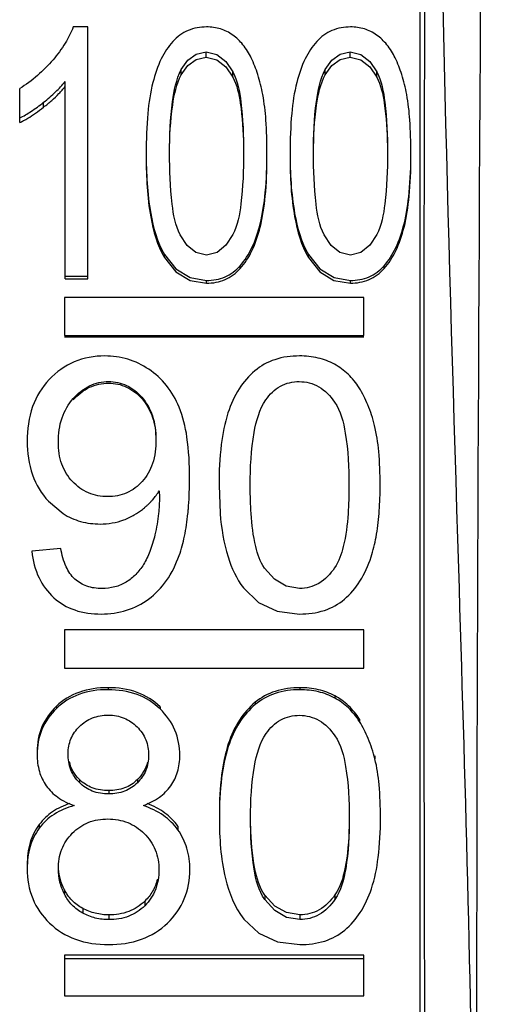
# Paper-space layout 'Sheet' of a CAD drawing. Header units: inches. Extents: x 0.2 to 10.8, y 0.2 to 8.3.
# Tile 346 of 545: x 7.3378 to 7.3629, y 2.0496 to 2.1023. Entities that reach past the tile are written whole.
import ezdxf

# ---------------------------------------------------------------- set-up
doc = ezdxf.new("R2010")
doc.units = ezdxf.units.IN
doc.header["$MEASUREMENT"] = 0
doc.layers.get('0').update_dxf_attribs({"lineweight": 5})

psp = doc.layouts.new('Sheet')

# ---------------------------------------------------------------- linework, layer by layer
at = {"color": 0, "linetype": 'ByBlock', "lineweight": -3}
for p, q in [((7.359229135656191, 1.974721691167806), (7.359229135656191, 2.177007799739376)), ((7.341475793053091, 2.101872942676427), (7.340692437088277, 2.101872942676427)), ((7.341475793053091, 2.088407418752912), (7.341475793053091, 2.101872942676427)), ((7.347803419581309, 2.100252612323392), (7.347803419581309, 2.100541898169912)), ((7.355495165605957, 2.100252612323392), (7.355495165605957, 2.100541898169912)), ((7.346468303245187, 2.099321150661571), (7.346468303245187, 2.099599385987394)), ((7.349219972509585, 2.09919739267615), (7.349219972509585, 2.099474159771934)), ((7.354160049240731, 2.099321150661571), (7.354160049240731, 2.099599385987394)), ((7.356911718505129, 2.09919739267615), (7.356911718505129, 2.099474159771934)), ((7.340260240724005, 2.088407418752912), (7.340260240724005, 2.098963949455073)), ((7.337829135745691, 2.096762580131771), (7.337829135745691, 2.098577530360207)), ((7.339106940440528, 2.097587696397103), (7.339106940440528, 2.097845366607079)), ((7.345565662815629, 2.089552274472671), (7.345565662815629, 2.089714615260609)), ((7.353257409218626, 2.089552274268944), (7.353257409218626, 2.089714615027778)), ((7.349613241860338, 2.088958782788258), (7.349613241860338, 2.089114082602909)), ((7.357304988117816, 2.088958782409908), (7.357304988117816, 2.089114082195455)), ((7.340260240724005, 2.088556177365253), (7.341475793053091, 2.088556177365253)), ((7.340260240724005, 2.088407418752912), (7.341475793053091, 2.088407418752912)), ((7.347816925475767, 2.088181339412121), (7.347816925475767, 2.088327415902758)), ((7.355508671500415, 2.088181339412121), (7.355508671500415, 2.088327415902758)), ((7.340229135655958, 2.087412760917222), (7.340229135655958, 2.085383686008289)), ((7.356229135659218, 2.087412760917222), (7.340229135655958, 2.087412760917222)), ((7.356229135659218, 2.085383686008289), (7.356229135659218, 2.087412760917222)), ((7.340229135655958, 2.085383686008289), (7.356229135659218, 2.085383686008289)), ((7.340229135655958, 2.085309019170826), (7.356229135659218, 2.085309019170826)), ((7.348484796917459, 2.077396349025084), (7.348543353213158, 2.075868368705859)), ((7.339363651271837, 2.076529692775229), (7.34015112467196, 2.075868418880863)), ((7.343955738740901, 2.075801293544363), (7.344065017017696, 2.075868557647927)), ((7.340029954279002, 2.07400343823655), (7.338472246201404, 2.073855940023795)), ((7.340229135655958, 2.069652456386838), (7.340229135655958, 2.067617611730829)), ((7.356229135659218, 2.069652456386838), (7.340229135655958, 2.069652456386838)), ((7.356229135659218, 2.067617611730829), (7.356229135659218, 2.069652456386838)), ((7.340229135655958, 2.067617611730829), (7.356229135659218, 2.067617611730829)), ((7.342551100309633, 2.066567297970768), (7.342551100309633, 2.066456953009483)), ((7.352806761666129, 2.066567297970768), (7.352806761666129, 2.066456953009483)), ((7.354669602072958, 2.066129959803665), (7.354669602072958, 2.066014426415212)), ((7.350413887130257, 2.065784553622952), (7.350413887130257, 2.065664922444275)), ((7.339795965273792, 2.06557861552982), (7.339795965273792, 2.065456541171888)), ((7.345333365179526, 2.065551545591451), (7.345333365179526, 2.065429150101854)), ((7.355991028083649, 2.064887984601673), (7.355991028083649, 2.064757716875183)), ((7.348980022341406, 2.06356851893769), (7.348980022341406, 2.063422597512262)), ((7.356813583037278, 2.062917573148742), (7.356813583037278, 2.062763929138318)), ((7.341018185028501, 2.061660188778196), (7.341018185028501, 2.061491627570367)), ((7.344117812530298, 2.061653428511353), (7.344117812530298, 2.061484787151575)), ((7.342587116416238, 2.061067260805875), (7.342587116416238, 2.06089166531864)), ((7.338877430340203, 2.059257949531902), (7.338877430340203, 2.059060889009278)), ((7.346285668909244, 2.059166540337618), (7.346285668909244, 2.058968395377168)), ((7.34021904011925, 2.055772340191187), (7.34021904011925, 2.055533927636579)), ((7.344516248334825, 2.055163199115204), (7.344516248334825, 2.05491755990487)), ((7.35092490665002, 2.055486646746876), (7.35092490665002, 2.05524484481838)), ((7.354679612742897, 2.055495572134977), (7.354679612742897, 2.055253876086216)), ((7.341200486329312, 2.054773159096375), (7.341200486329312, 2.054522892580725)), ((7.342596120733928, 2.054425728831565), (7.342596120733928, 2.054171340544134)), ((7.352806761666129, 2.054425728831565), (7.352806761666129, 2.054171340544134)), ((7.340229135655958, 2.052267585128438), (7.340229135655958, 2.050102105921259)), ((7.356229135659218, 2.052267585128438), (7.340229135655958, 2.052267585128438)), ((7.356229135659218, 2.052080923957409), (7.340229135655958, 2.052080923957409)), ((7.356229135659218, 2.050102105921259), (7.356229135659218, 2.052267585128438)), ((7.340229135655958, 2.050102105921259), (7.356229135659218, 2.050102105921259))]:
    psp.add_line(p, q, dxfattribs=at)
for points in [[(7.346468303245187, 2.099599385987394), (7.346813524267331, 2.100099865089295), (7.3472577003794, 2.100426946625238), (7.347803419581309, 2.100541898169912)], [(7.347803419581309, 2.100541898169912), (7.348370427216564, 2.100407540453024), (7.348845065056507, 2.100029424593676), (7.349219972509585, 2.099474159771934)], [(7.354160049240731, 2.099599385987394), (7.354505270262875, 2.100099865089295), (7.354949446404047, 2.100426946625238), (7.355495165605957, 2.100541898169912)], [(7.355495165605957, 2.100541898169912), (7.356062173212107, 2.100407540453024), (7.356536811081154, 2.100029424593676), (7.356911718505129, 2.099474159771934)], [(7.346468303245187, 2.099321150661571), (7.346814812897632, 2.099817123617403), (7.347259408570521, 2.100139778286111), (7.347803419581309, 2.100252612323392)], [(7.347803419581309, 2.100252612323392), (7.348369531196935, 2.100120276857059), (7.348844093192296, 2.099747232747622), (7.349219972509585, 2.09919739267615)], [(7.354160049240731, 2.099321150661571), (7.35450655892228, 2.099817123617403), (7.354951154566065, 2.100139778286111), (7.355495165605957, 2.100252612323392)], [(7.355495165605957, 2.100252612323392), (7.356061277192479, 2.100120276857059), (7.356535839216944, 2.099747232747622), (7.356911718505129, 2.09919739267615)], [(7.347816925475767, 2.089680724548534), (7.347250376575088, 2.089817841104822), (7.346777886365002, 2.090202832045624), (7.346405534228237, 2.090767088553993)], [(7.34922156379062, 2.090776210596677), (7.348848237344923, 2.090208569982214), (7.348375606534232, 2.089818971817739), (7.347816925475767, 2.089680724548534)], [(7.355508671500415, 2.089680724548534), (7.354942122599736, 2.089817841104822), (7.354469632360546, 2.090202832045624), (7.354097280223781, 2.090767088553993)], [(7.356913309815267, 2.090776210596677), (7.356539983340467, 2.090208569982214), (7.356067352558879, 2.089818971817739), (7.355508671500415, 2.089680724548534)], [(7.345565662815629, 2.089714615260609), (7.346178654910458, 2.088940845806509), (7.346936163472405, 2.088477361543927), (7.347816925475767, 2.088327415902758)], [(7.345565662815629, 2.089552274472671), (7.346178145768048, 2.088788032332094), (7.34693553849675, 2.088329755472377), (7.347816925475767, 2.088181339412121)], [(7.353257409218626, 2.089714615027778), (7.353870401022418, 2.088940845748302), (7.354627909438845, 2.088477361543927), (7.355508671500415, 2.088327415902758)], [(7.353257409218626, 2.089552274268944), (7.353869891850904, 2.088788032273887), (7.354627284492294, 2.088329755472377), (7.355508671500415, 2.088181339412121)], [(7.35278875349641, 2.071865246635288), (7.35207115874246, 2.071989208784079), (7.351443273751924, 2.072357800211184), (7.350906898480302, 2.072961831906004)], [(7.349787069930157, 2.071899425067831), (7.350596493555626, 2.071124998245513), (7.351593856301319, 2.07065876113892), (7.35278875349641, 2.070502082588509)], [(7.352806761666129, 2.054425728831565), (7.352090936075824, 2.054544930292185), (7.351462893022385, 2.054900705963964), (7.35092490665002, 2.055486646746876)], [(7.352806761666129, 2.054171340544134), (7.352089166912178, 2.054292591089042), (7.351461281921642, 2.054653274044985), (7.35092490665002, 2.05524484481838)], [(7.349805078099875, 2.054204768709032), (7.350614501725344, 2.053447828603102), (7.351611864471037, 2.052992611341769), (7.352806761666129, 2.052839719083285)]]:
    psp.add_lwpolyline(points, dxfattribs=at)
psp.add_arc((7.341215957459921, 2.077142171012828), 0.01587065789, 355.3964970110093, 355.9443446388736, dxfattribs=at)
psp.add_ellipse((7.360050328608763, 2.075868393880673), major_axis=(0, 0.07199999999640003), ratio=0.0087268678, start_param=0.03182351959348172, end_param=3.118973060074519, dxfattribs=at)
for points, knots in [([(7.361739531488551, 2.174324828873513), (7.359197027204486, 2.140622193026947), (7.360937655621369, 2.084277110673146), (7.362925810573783, 2.018776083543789), (7.360027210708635, 1.986420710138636), (7.36180035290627, 1.97688896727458)], [0, 0, 0, 0, 0.5135508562, 0.852685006, 1, 1, 1, 1]), ([(7.362874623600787, 2.173147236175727), (7.362620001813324, 2.161424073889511), (7.362612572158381, 2.096596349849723), (7.361744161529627, 2.031763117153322), (7.362874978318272, 1.978677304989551)], [0, 0, 0, 0, 0.1808892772, 1, 1, 1, 1]), ([(7.340692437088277, 2.101872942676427), (7.340578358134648, 2.10157164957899), (7.340262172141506, 2.100954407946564), (7.339848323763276, 2.100400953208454), (7.339612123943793, 2.100120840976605)], [0, 0, 0, 0, 0.4678763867, 1, 1, 1, 1]), ([(7.347816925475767, 2.101872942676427), (7.347480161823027, 2.101872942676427), (7.346800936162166, 2.10175612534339), (7.346245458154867, 2.101345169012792), (7.346022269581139, 2.101102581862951)], [0, 0, 0, 0, 0.5053458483, 1, 1, 1, 1]), ([(7.349214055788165, 2.101442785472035), (7.349016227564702, 2.101583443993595), (7.348565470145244, 2.101807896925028), (7.348067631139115, 2.101872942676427), (7.347816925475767, 2.101872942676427)], [0, 0, 0, 0, 0.4919245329, 1, 1, 1, 1]), ([(7.350205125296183, 2.100217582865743), (7.350083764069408, 2.100468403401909), (7.349806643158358, 2.100925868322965), (7.349418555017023, 2.101297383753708), (7.349214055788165, 2.101442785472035)], [0, 0, 0, 0, 0.5261699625, 1, 1, 1, 1]), ([(7.355508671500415, 2.101872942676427), (7.355171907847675, 2.101872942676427), (7.35449268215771, 2.10175612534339), (7.353937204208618, 2.101345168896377), (7.353714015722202, 2.101102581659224)], [0, 0, 0, 0, 0.5053458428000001, 1, 1, 1, 1]), ([(7.356905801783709, 2.101442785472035), (7.356707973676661, 2.101583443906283), (7.356257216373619, 2.101807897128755), (7.355759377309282, 2.101872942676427), (7.355508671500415, 2.101872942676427)], [0, 0, 0, 0, 0.4919242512, 1, 1, 1, 1]), ([(7.357896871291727, 2.100217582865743), (7.357775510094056, 2.100468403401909), (7.357498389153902, 2.100925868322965), (7.35711030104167, 2.101297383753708), (7.356905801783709, 2.101442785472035)], [0, 0, 0, 0, 0.5261699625, 1, 1, 1, 1]), ([(7.346022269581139, 2.101102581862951), (7.345768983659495, 2.100827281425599), (7.345319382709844, 2.100125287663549), (7.345057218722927, 2.099342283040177), (7.344946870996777, 2.09891005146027)], [0, 0, 0, 0, 0.4561050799, 1, 1, 1, 1]), ([(7.353714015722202, 2.101102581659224), (7.353460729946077, 2.100827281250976), (7.353011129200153, 2.100125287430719), (7.352748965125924, 2.099342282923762), (7.352638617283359, 2.098910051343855)], [0, 0, 0, 0, 0.4561049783, 1, 1, 1, 1]), ([(7.339612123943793, 2.100120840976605), (7.339358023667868, 2.099819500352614), (7.338801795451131, 2.09925539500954), (7.338163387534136, 2.098786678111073), (7.337829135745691, 2.098577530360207)], [0, 0, 0, 0, 0.4999244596, 1, 1, 1, 1]), ([(7.350822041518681, 2.098262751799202), (7.350752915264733, 2.098622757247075), (7.350590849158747, 2.099289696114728), (7.350343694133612, 2.099931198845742), (7.350205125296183, 2.100217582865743)], [0, 0, 0, 0, 0.5353684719, 1, 1, 1, 1]), ([(7.358513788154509, 2.098262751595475), (7.358444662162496, 2.098622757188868), (7.358282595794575, 2.099289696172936), (7.358035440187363, 2.099931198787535), (7.357896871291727, 2.100217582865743)], [0, 0, 0, 0, 0.5353684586, 1, 1, 1, 1]), ([(7.345838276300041, 2.095139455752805), (7.345838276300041, 2.096055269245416), (7.345893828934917, 2.097556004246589), (7.34619345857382, 2.099073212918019), (7.346468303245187, 2.099599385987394)], [0, 0, 0, 0, 0.6067222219, 1, 1, 1, 1]), ([(7.345839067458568, 2.095139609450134), (7.345845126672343, 2.095995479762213), (7.345908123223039, 2.097404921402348), (7.346206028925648, 2.098824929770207), (7.346468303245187, 2.099321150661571)], [0, 0, 0, 0, 0.6039482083, 1, 1, 1, 1]), ([(7.349219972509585, 2.099474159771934), (7.349481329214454, 2.098981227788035), (7.349742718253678, 2.097499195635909), (7.349795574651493, 2.096046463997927), (7.349795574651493, 2.095139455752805)], [0, 0, 0, 0, 0.3808569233, 1, 1, 1, 1]), ([(7.353530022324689, 2.095139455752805), (7.353530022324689, 2.096055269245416), (7.353585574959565, 2.097556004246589), (7.353885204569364, 2.099073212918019), (7.354160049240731, 2.099599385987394)], [0, 0, 0, 0, 0.6067222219, 1, 1, 1, 1]), ([(7.353530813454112, 2.095139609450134), (7.353536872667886, 2.095995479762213), (7.353599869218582, 2.097404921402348), (7.353897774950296, 2.098824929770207), (7.354160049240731, 2.099321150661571)], [0, 0, 0, 0, 0.6039482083, 1, 1, 1, 1]), ([(7.356911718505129, 2.099474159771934), (7.357173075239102, 2.098981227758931), (7.357434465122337, 2.097499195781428), (7.357487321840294, 2.09604646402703), (7.357487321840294, 2.095139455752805)], [0, 0, 0, 0, 0.3808569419, 1, 1, 1, 1]), ([(7.339106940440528, 2.097845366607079), (7.339329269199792, 2.098021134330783), (7.339737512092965, 2.098370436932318), (7.340103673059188, 2.098765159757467), (7.340260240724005, 2.098963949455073)], [0, 0, 0, 0, 0.5283083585, 1, 1, 1, 1]), ([(7.344946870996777, 2.09891005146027), (7.34480860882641, 2.098368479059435), (7.344628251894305, 2.097110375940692), (7.344588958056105, 2.095845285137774), (7.344588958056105, 2.095139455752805)], [0, 0, 0, 0, 0.4419316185, 1, 1, 1, 1]), ([(7.349219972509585, 2.09919739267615), (7.349448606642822, 2.098771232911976), (7.349706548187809, 2.097522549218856), (7.349775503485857, 2.096286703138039), (7.34978995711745, 2.095525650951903)], [0, 0, 0, 0, 0.3885079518, 1, 1, 1, 1]), ([(7.352638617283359, 2.098910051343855), (7.352500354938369, 2.098368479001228), (7.352319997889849, 2.097110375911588), (7.352280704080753, 2.095845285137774), (7.352280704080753, 2.095139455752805)], [0, 0, 0, 0, 0.4419316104, 1, 1, 1, 1]), ([(7.356911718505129, 2.09919739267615), (7.35714035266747, 2.098771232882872), (7.357398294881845, 2.097522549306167), (7.357467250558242, 2.096286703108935), (7.357481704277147, 2.095525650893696)], [0, 0, 0, 0, 0.388507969, 1, 1, 1, 1]), ([(7.339106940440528, 2.097587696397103), (7.339255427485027, 2.097703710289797), (7.339535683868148, 2.097934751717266), (7.339799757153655, 2.098184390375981), (7.339921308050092, 2.098309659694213)], [0, 0, 0, 0, 0.5191284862, 1, 1, 1, 1]), ([(7.339921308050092, 2.098309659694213), (7.339981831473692, 2.098372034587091), (7.340098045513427, 2.098497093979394), (7.340208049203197, 2.098627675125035), (7.340260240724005, 2.098693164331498)], [0, 0, 0, 0, 0.5092868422, 1, 1, 1, 1]), ([(7.351044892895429, 2.095139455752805), (7.351044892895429, 2.09572771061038), (7.351019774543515, 2.096772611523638), (7.350908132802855, 2.097814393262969), (7.350822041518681, 2.098262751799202)], [0, 0, 0, 0, 0.5630289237, 1, 1, 1, 1]), ([(7.35873664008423, 2.095139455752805), (7.35873664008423, 2.09572771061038), (7.358711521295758, 2.096772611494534), (7.358599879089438, 2.097814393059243), (7.358513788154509, 2.098262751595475)], [0, 0, 0, 0, 0.5630289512, 1, 1, 1, 1]), ([(7.337829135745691, 2.0970104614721), (7.338038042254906, 2.097110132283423), (7.338478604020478, 2.097369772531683), (7.338888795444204, 2.097672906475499), (7.339106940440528, 2.097845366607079)], [0, 0, 0, 0, 0.4542565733, 1, 1, 1, 1]), ([(7.338259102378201, 2.096994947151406), (7.338398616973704, 2.097079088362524), (7.338686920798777, 2.097269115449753), (7.338963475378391, 2.097475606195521), (7.339106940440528, 2.097587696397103)], [0, 0, 0, 0, 0.4722623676, 1, 1, 1, 1]), ([(7.337829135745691, 2.096762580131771), (7.337900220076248, 2.09679609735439), (7.338045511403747, 2.096870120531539), (7.338186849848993, 2.096951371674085), (7.338259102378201, 2.096994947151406)], [0, 0, 0, 0, 0.4822488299, 1, 1, 1, 1]), ([(7.344588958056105, 2.095139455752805), (7.344588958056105, 2.09405949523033), (7.344678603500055, 2.092211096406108), (7.34517673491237, 2.090380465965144), (7.345565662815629, 2.089714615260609)], [0, 0, 0, 0, 0.5834224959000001, 1, 1, 1, 1]), ([(7.346405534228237, 2.090767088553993), (7.346145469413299, 2.091268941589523), (7.345890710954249, 2.09276336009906), (7.345838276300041, 2.094227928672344), (7.345838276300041, 2.095139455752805)], [0, 0, 0, 0, 0.3827527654, 1, 1, 1, 1]), ([(7.349795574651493, 2.095139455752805), (7.349795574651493, 2.094230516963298), (7.349740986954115, 2.092768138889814), (7.349481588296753, 2.091277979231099), (7.34922156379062, 2.090776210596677)], [0, 0, 0, 0, 0.6166143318, 1, 1, 1, 1]), ([(7.350683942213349, 2.091352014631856), (7.350819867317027, 2.091899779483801), (7.351001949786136, 2.093162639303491), (7.351044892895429, 2.094433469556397), (7.351044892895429, 2.095139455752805)], [0, 0, 0, 0, 0.4442645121, 1, 1, 1, 1]), ([(7.352280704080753, 2.095139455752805), (7.352280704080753, 2.09405949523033), (7.35237034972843, 2.092211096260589), (7.352868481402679, 2.090380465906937), (7.353257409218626, 2.089714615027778)], [0, 0, 0, 0, 0.583422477, 1, 1, 1, 1]), ([(7.354097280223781, 2.090767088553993), (7.353837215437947, 2.091268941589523), (7.353582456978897, 2.09276336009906), (7.353530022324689, 2.094227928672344), (7.353530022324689, 2.095139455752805)], [0, 0, 0, 0, 0.3827527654, 1, 1, 1, 1]), ([(7.357487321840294, 2.095139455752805), (7.357487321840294, 2.094230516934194), (7.357432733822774, 2.092768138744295), (7.3571733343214, 2.091277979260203), (7.356913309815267, 2.090776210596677)], [0, 0, 0, 0, 0.6166143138, 1, 1, 1, 1]), ([(7.358375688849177, 2.091352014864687), (7.358511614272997, 2.091899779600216), (7.358693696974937, 2.093162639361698), (7.35873664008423, 2.094433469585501), (7.35873664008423, 2.095139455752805)], [0, 0, 0, 0, 0.4442644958, 1, 1, 1, 1]), ([(7.344588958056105, 2.094913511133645), (7.344588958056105, 2.093846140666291), (7.344678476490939, 2.092018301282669), (7.345177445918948, 2.090209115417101), (7.345565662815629, 2.089552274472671)], [0, 0, 0, 0, 0.5831479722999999, 1, 1, 1, 1]), ([(7.350683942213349, 2.091170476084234), (7.35081981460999, 2.091711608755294), (7.35100194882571, 2.092959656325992), (7.351044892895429, 2.094215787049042), (7.351044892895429, 2.094913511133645)], [0, 0, 0, 0, 0.4443341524, 1, 1, 1, 1]), ([(7.352280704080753, 2.094913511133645), (7.352280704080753, 2.093846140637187), (7.352370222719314, 2.092018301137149), (7.352869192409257, 2.090209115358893), (7.353257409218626, 2.089552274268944)], [0, 0, 0, 0, 0.5831479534, 1, 1, 1, 1]), ([(7.358375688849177, 2.091170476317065), (7.35851156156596, 2.09171160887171), (7.358693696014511, 2.0929596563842), (7.35873664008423, 2.094215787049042), (7.35873664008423, 2.094913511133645)], [0, 0, 0, 0, 0.4443341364, 1, 1, 1, 1]), ([(7.349613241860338, 2.089114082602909), (7.349866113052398, 2.089397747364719), (7.350313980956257, 2.09011550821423), (7.350574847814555, 2.090912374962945), (7.350683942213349, 2.091352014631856)], [0, 0, 0, 0, 0.4562054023, 1, 1, 1, 1]), ([(7.349613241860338, 2.088958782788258), (7.349865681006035, 2.089238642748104), (7.350313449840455, 2.089947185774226), (7.350574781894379, 2.090735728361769), (7.350683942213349, 2.091170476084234)], [0, 0, 0, 0, 0.4567637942, 1, 1, 1, 1]), ([(7.357304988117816, 2.089114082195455), (7.357557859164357, 2.089397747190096), (7.358005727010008, 2.090115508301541), (7.358266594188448, 2.090912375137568), (7.358375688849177, 2.091352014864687)], [0, 0, 0, 0, 0.4562053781, 1, 1, 1, 1]), ([(7.357304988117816, 2.088958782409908), (7.357557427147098, 2.089238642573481), (7.358005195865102, 2.089947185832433), (7.358266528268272, 2.090735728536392), (7.358375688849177, 2.091170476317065)], [0, 0, 0, 0, 0.4567637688, 1, 1, 1, 1]), ([(7.347816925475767, 2.088327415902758), (7.348153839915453, 2.088327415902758), (7.348837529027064, 2.088444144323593), (7.349391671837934, 2.088865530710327), (7.349613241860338, 2.089114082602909)], [0, 0, 0, 0, 0.5029415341, 1, 1, 1, 1]), ([(7.347816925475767, 2.088181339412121), (7.348153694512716, 2.088181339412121), (7.34883559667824, 2.088296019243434), (7.349391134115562, 2.08871254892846), (7.349613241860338, 2.088958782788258)], [0, 0, 0, 0, 0.5038618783, 1, 1, 1, 1]), ([(7.355508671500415, 2.088327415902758), (7.355845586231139, 2.088327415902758), (7.356529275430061, 2.088444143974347), (7.357083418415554, 2.088865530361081), (7.357304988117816, 2.089114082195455)], [0, 0, 0, 0, 0.5029419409, 1, 1, 1, 1]), ([(7.355508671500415, 2.088181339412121), (7.355845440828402, 2.088181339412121), (7.356527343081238, 2.088296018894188), (7.357082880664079, 2.088712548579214), (7.357304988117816, 2.088958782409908)], [0, 0, 0, 0, 0.5038622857, 1, 1, 1, 1]), ([(7.342380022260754, 2.084292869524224), (7.341825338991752, 2.084292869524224), (7.340706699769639, 2.084100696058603), (7.339785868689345, 2.083434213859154), (7.33941092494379, 2.083040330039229)], [0, 0, 0, 0, 0.5049500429, 1, 1, 1, 1]), ([(7.344728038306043, 2.083581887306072), (7.34438411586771, 2.083810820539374), (7.343627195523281, 2.084177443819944), (7.342793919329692, 2.084292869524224), (7.342380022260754, 2.084292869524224)], [0, 0, 0, 0, 0.4995484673, 1, 1, 1, 1]), ([(7.35278875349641, 2.084292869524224), (7.352343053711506, 2.084292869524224), (7.351479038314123, 2.084183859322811), (7.350708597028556, 2.083761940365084), (7.350395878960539, 2.083499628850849)], [0, 0, 0, 0, 0.5219784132, 1, 1, 1, 1]), ([(7.35465159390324, 2.083849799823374), (7.354379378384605, 2.08399926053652), (7.353768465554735, 2.084228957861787), (7.353121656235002, 2.084292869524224), (7.35278875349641, 2.084292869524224)], [0, 0, 0, 0, 0.4826286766, 1, 1, 1, 1]), ([(7.346350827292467, 2.081561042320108), (7.346176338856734, 2.081974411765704), (7.345737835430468, 2.082745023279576), (7.345081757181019, 2.083346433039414), (7.344728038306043, 2.083581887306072)], [0, 0, 0, 0, 0.5136039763, 1, 1, 1, 1]), ([(7.350395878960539, 2.083499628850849), (7.350071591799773, 2.083227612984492), (7.349478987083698, 2.082530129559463), (7.349111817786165, 2.08169906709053), (7.348962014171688, 2.081248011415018)], [0, 0, 0, 0, 0.4710563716, 1, 1, 1, 1]), ([(7.355973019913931, 2.082589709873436), (7.355806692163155, 2.082854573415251), (7.355418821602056, 2.083339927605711), (7.354915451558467, 2.083704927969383), (7.35465159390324, 2.083849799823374)], [0, 0, 0, 0, 0.5095681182, 1, 1, 1, 1]), ([(7.33941092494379, 2.083040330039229), (7.339019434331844, 2.082629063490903), (7.338381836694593, 2.081571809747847), (7.338229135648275, 2.080361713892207), (7.338229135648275, 2.079737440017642)], [0, 0, 0, 0, 0.4763159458, 1, 1, 1, 1]), ([(7.3406960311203, 2.082021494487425), (7.340939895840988, 2.082295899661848), (7.341507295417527, 2.082764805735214), (7.342232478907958, 2.082922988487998), (7.34257811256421, 2.082922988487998)], [0, 0, 0, 0, 0.5150645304, 1, 1, 1, 1]), ([(7.3406960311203, 2.081949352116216), (7.340940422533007, 2.082221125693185), (7.34150943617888, 2.082684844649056), (7.342232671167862, 2.082840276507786), (7.34257811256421, 2.082840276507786)], [0, 0, 0, 0, 0.5141049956, 1, 1, 1, 1]), ([(7.34257811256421, 2.082922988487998), (7.342907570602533, 2.082922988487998), (7.343592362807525, 2.082779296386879), (7.344130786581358, 2.082339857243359), (7.344358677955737, 2.082083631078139)], [0, 0, 0, 0, 0.4899975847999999, 1, 1, 1, 1]), ([(7.34257811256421, 2.082840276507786), (7.342907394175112, 2.082840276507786), (7.343590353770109, 2.08269909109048), (7.34413028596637, 2.082264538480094), (7.344358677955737, 2.082010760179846)], [0, 0, 0, 0, 0.4909523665, 1, 1, 1, 1]), ([(7.350990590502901, 2.081954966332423), (7.351189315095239, 2.082247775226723), (7.351706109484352, 2.08276849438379), (7.352425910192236, 2.082922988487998), (7.352770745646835, 2.082922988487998)], [0, 0, 0, 0, 0.5064697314, 1, 1, 1, 1]), ([(7.352770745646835, 2.082922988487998), (7.353129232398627, 2.082922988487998), (7.353899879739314, 2.082723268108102), (7.354436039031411, 2.08215075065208), (7.354659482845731, 2.081826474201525)], [0, 0, 0, 0, 0.476526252, 1, 1, 1, 1]), ([(7.35679557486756, 2.080584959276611), (7.356702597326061, 2.080956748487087), (7.356482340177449, 2.081649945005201), (7.356154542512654, 2.082300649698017), (7.355973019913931, 2.082589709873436)], [0, 0, 0, 0, 0.5289197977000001, 1, 1, 1, 1]), ([(7.339894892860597, 2.079682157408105), (7.339894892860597, 2.08012086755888), (7.33999846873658, 2.080971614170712), (7.340430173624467, 2.081722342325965), (7.3406960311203, 2.082021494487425)], [0, 0, 0, 0, 0.5229430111, 1, 1, 1, 1]), ([(7.344358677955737, 2.082083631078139), (7.344609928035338, 2.081801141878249), (7.34501393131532, 2.081069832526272), (7.345108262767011, 2.080250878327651), (7.345108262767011, 2.079820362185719)], [0, 0, 0, 0, 0.4675603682, 1, 1, 1, 1]), ([(7.344358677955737, 2.082010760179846), (7.344605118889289, 2.081736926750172), (7.345004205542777, 2.081031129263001), (7.345104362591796, 2.080236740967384), (7.345108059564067, 2.079819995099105)], [0, 0, 0, 0, 0.4692017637, 1, 1, 1, 1]), ([(7.350150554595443, 2.077396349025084), (7.350150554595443, 2.078332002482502), (7.35021940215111, 2.079881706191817), (7.350640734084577, 2.08143947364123), (7.350990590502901, 2.081954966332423)], [0, 0, 0, 0, 0.6002950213, 1, 1, 1, 1]), ([(7.346909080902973, 2.077765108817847), (7.346909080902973, 2.078497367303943), (7.346849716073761, 2.079782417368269), (7.346565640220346, 2.081052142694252), (7.346350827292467, 2.081561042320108)], [0, 0, 0, 0, 0.5700114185, 1, 1, 1, 1]), ([(7.354659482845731, 2.081826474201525), (7.354991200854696, 2.081345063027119), (7.355363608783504, 2.079819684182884), (7.355426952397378, 2.078322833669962), (7.355426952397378, 2.077396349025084)], [0, 0, 0, 0, 0.386887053, 1, 1, 1, 1]), ([(7.348962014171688, 2.081248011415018), (7.348780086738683, 2.080700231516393), (7.348537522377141, 2.079415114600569), (7.348484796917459, 2.078116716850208), (7.348484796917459, 2.077396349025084)], [0, 0, 0, 0, 0.4448324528, 1, 1, 1, 1]), ([(7.357092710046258, 2.077396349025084), (7.357092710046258, 2.077996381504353), (7.357059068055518, 2.079065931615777), (7.356909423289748, 2.080129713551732), (7.35679557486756, 2.080584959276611)], [0, 0, 0, 0, 0.5611461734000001, 1, 1, 1, 1]), ([(7.345108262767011, 2.079820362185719), (7.345108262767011, 2.079389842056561), (7.345022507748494, 2.078580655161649), (7.344626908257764, 2.07785343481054), (7.344378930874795, 2.077580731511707)], [0, 0, 0, 0, 0.5387482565, 1, 1, 1, 1]), ([(7.338229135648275, 2.079737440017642), (7.338229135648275, 2.0791309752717), (7.338378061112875, 2.077958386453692), (7.338989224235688, 2.07693136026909), (7.339363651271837, 2.076529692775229)], [0, 0, 0, 0, 0.5248121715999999, 1, 1, 1, 1]), ([(7.340651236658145, 2.077580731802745), (7.340402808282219, 2.077844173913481), (7.339995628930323, 2.07851513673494), (7.339894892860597, 2.079285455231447), (7.339894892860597, 2.079682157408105)], [0, 0, 0, 0, 0.4772013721, 1, 1, 1, 1]), ([(7.346856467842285, 2.076276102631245), (7.346874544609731, 2.076515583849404), (7.346901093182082, 2.077011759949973), (7.346909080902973, 2.077508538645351), (7.346909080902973, 2.077765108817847)], [0, 0, 0, 0, 0.483484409, 1, 1, 1, 1]), ([(7.342533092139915, 2.076778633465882), (7.342182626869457, 2.076778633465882), (7.341472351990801, 2.076902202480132), (7.34088933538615, 2.077328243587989), (7.340651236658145, 2.077580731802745)], [0, 0, 0, 0, 0.5024506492, 1, 1, 1, 1]), ([(7.344378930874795, 2.077580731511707), (7.344149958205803, 2.077328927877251), (7.343581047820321, 2.076899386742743), (7.342879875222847, 2.076778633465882), (7.342533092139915, 2.076778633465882)], [0, 0, 0, 0, 0.4953139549, 1, 1, 1, 1]), ([(7.350197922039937, 2.075868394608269), (7.350181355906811, 2.076111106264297), (7.350157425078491, 2.07662031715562), (7.350150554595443, 2.07712998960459), (7.350150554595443, 2.077396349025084)], [0, 0, 0, 0, 0.4773533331, 1, 1, 1, 1]), ([(7.355426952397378, 2.077396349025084), (7.355426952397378, 2.077130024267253), (7.355419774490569, 2.076620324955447), (7.35539493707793, 2.076111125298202), (7.355377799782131, 2.075868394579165)], [0, 0, 0, 0, 0.5225541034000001, 1, 1, 1, 1]), ([(7.357046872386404, 2.076019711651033), (7.357062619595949, 2.076241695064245), (7.357085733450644, 2.076700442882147), (7.357092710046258, 2.077159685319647), (7.357092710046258, 2.077396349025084)], [0, 0, 0, 0, 0.4846229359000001, 1, 1, 1, 1]), ([(7.344936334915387, 2.076609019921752), (7.345001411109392, 2.076684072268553), (7.345125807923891, 2.076840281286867), (7.345236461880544, 2.077006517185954), (7.345288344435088, 2.077092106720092)], [0, 0, 0, 0, 0.498119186, 1, 1, 1, 1]), ([(7.345297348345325, 2.076760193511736), (7.345297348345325, 2.076610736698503), (7.345289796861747, 2.076312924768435), (7.345266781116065, 2.076015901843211), (7.345251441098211, 2.075868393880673)], [0, 0, 0, 0, 0.5019366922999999, 1, 1, 1, 1]), ([(7.345288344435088, 2.077092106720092), (7.345288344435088, 2.077027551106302), (7.345291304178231, 2.076916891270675), (7.345297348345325, 2.076806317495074), (7.345297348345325, 2.076760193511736)], [0, 0, 0, 0, 0.5832657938, 1, 1, 1, 1]), ([(7.344065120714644, 2.075868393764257), (7.344140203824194, 2.075915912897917), (7.344286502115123, 2.076014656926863), (7.344426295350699, 2.076122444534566), (7.344493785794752, 2.076178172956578)], [0, 0, 0, 0, 0.5037756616, 1, 1, 1, 1]), ([(7.344493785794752, 2.076178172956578), (7.344535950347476, 2.076212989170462), (7.344618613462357, 2.076284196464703), (7.344698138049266, 2.076358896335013), (7.344736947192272, 2.076396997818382)], [0, 0, 0, 0, 0.5013511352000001, 1, 1, 1, 1]), ([(7.344736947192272, 2.076396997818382), (7.344771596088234, 2.076431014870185), (7.344839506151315, 2.076500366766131), (7.344904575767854, 2.076572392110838), (7.344936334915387, 2.076609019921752)], [0, 0, 0, 0, 0.5003964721, 1, 1, 1, 1]), ([(7.346820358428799, 2.075868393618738), (7.34682722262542, 2.075935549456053), (7.34684015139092, 2.076071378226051), (7.346851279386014, 2.076207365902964), (7.346856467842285, 2.076276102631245)], [0, 0, 0, 0, 0.4947722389, 1, 1, 1, 1]), ([(7.340151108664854, 2.07586839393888), (7.34043872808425, 2.075685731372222), (7.341083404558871, 2.075396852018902), (7.341783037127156, 2.075312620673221), (7.342136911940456, 2.075312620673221)], [0, 0, 0, 0, 0.4905310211, 1, 1, 1, 1]), ([(7.343392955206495, 2.075531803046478), (7.343489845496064, 2.075567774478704), (7.343681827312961, 2.07564918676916), (7.343865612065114, 2.075747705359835), (7.343955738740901, 2.075801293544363)], [0, 0, 0, 0, 0.4963916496, 1, 1, 1, 1]), ([(7.345251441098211, 2.075868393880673), (7.345231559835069, 2.075677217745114), (7.345178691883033, 2.075295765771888), (7.345099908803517, 2.074918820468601), (7.345054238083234, 2.074731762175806)], [0, 0, 0, 0, 0.499550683, 1, 1, 1, 1]), ([(7.346355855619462, 2.073636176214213), (7.346474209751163, 2.073968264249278), (7.346670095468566, 2.074706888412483), (7.346778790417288, 2.07546171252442), (7.346820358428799, 2.075868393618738)], [0, 0, 0, 0, 0.4630577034, 1, 1, 1, 1]), ([(7.348543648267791, 2.075868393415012), (7.348607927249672, 2.075087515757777), (7.348818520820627, 2.073694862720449), (7.349410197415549, 2.072387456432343), (7.349787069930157, 2.071899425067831)], [0, 0, 0, 0, 0.5596049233, 1, 1, 1, 1]), ([(7.350906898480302, 2.072961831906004), (7.350675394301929, 2.073300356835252), (7.350351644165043, 2.074279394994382), (7.350238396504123, 2.075275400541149), (7.350197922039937, 2.075868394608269)], [0, 0, 0, 0, 0.4082816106, 1, 1, 1, 1]), ([(7.355377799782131, 2.075868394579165), (7.355336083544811, 2.075277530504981), (7.355219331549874, 2.074284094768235), (7.354892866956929, 2.073309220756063), (7.354661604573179, 2.072971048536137)], [0, 0, 0, 0, 0.5911401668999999, 1, 1, 1, 1]), ([(7.356611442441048, 2.073553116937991), (7.356724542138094, 2.073898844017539), (7.356907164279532, 2.074666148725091), (7.35700151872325, 2.075447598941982), (7.357035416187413, 2.075868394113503)], [0, 0, 0, 0, 0.4628446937, 1, 1, 1, 1]), ([(7.342136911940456, 2.075312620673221), (7.342351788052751, 2.075312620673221), (7.342779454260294, 2.075347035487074), (7.343194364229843, 2.075458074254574), (7.343392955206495, 2.075531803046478)], [0, 0, 0, 0, 0.5035627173, 1, 1, 1, 1]), ([(7.345054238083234, 2.074731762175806), (7.344980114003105, 2.074428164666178), (7.344819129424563, 2.073883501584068), (7.344581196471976, 2.073364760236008), (7.344447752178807, 2.073148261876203)], [0, 0, 0, 0, 0.55133302, 1, 1, 1, 1]), ([(7.338472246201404, 2.073855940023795), (7.338529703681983, 2.073368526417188), (7.338755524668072, 2.07244468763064), (7.33932286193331, 2.07166996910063), (7.339649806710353, 2.07137471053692)], [0, 0, 0, 0, 0.5269800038, 1, 1, 1, 1]), ([(7.34078213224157, 2.072367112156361), (7.340581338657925, 2.072547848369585), (7.34023570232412, 2.073072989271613), (7.340085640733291, 2.073669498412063), (7.340029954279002, 2.07400343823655)], [0, 0, 0, 0, 0.4438183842, 1, 1, 1, 1]), ([(7.344721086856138, 2.071303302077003), (7.34508710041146, 2.07157476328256), (7.345762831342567, 2.072284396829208), (7.346186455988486, 2.073160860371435), (7.346355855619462, 2.073636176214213)], [0, 0, 0, 0, 0.4745358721, 1, 1, 1, 1]), ([(7.355183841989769, 2.071294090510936), (7.355507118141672, 2.07156810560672), (7.356098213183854, 2.072267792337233), (7.356463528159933, 2.0731009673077), (7.356611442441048, 2.073553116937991)], [0, 0, 0, 0, 0.4711253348, 1, 1, 1, 1]), ([(7.344447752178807, 2.073148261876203), (7.34433104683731, 2.072958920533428), (7.344059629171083, 2.07260587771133), (7.343711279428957, 2.072327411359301), (7.343525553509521, 2.072212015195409)], [0, 0, 0, 0, 0.5042660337, 1, 1, 1, 1]), ([(7.354661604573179, 2.072971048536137), (7.354438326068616, 2.072644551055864), (7.353908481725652, 2.072071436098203), (7.35314237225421, 2.071865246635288), (7.35278875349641, 2.071865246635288)], [0, 0, 0, 0, 0.5279804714, 1, 1, 1, 1]), ([(7.342217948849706, 2.071865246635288), (7.341948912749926, 2.071865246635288), (7.341425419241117, 2.071932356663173), (7.340965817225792, 2.072201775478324), (7.34078213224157, 2.072367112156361)], [0, 0, 0, 0, 0.5212135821, 1, 1, 1, 1]), ([(7.343525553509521, 2.072212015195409), (7.343337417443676, 2.072095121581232), (7.34291073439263, 2.071913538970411), (7.342451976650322, 2.071865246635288), (7.342217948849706, 2.071865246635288)], [0, 0, 0, 0, 0.4862416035, 1, 1, 1, 1]), ([(7.339649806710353, 2.07137471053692), (7.339971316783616, 2.07108435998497), (7.340784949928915, 2.070615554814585), (7.341706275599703, 2.070502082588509), (7.342181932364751, 2.070502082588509)], [0, 0, 0, 0, 0.4766493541, 1, 1, 1, 1]), ([(7.342181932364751, 2.070502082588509), (7.342641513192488, 2.070502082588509), (7.343549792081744, 2.070621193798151), (7.344367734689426, 2.071041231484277), (7.344721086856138, 2.071303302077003)], [0, 0, 0, 0, 0.5109228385, 1, 1, 1, 1]), ([(7.35278875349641, 2.070502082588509), (7.353234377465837, 2.070502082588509), (7.354099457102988, 2.070606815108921), (7.354871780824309, 2.071029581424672), (7.355183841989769, 2.071294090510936)], [0, 0, 0, 0, 0.5213775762, 1, 1, 1, 1]), ([(7.342551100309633, 2.066567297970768), (7.34202673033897, 2.066567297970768), (7.341016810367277, 2.066436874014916), (7.340136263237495, 2.065903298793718), (7.339795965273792, 2.06557861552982)], [0, 0, 0, 0, 0.5271574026, 1, 1, 1, 1]), ([(7.342551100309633, 2.066456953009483), (7.342026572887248, 2.066456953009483), (7.341014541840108, 2.06632438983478), (7.340135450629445, 2.065784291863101), (7.339795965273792, 2.065456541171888)], [0, 0, 0, 0, 0.5264185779, 1, 1, 1, 1]), ([(7.345333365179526, 2.065551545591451), (7.344986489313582, 2.065882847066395), (7.344100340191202, 2.066429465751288), (7.343078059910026, 2.066567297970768), (7.342551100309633, 2.066567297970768)], [0, 0, 0, 0, 0.47651105, 1, 1, 1, 1]), ([(7.345333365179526, 2.065429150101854), (7.344987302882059, 2.065763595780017), (7.344102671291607, 2.066316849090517), (7.343078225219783, 2.066456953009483), (7.342551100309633, 2.066456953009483)], [0, 0, 0, 0, 0.4772592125, 1, 1, 1, 1]), ([(7.352806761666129, 2.066567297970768), (7.352361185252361, 2.066567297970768), (7.351498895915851, 2.066459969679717), (7.350727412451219, 2.066043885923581), (7.350413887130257, 2.065784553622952)], [0, 0, 0, 0, 0.5226969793, 1, 1, 1, 1]), ([(7.352806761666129, 2.066456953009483), (7.352361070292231, 2.066456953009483), (7.351497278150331, 2.066347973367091), (7.350726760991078, 2.065926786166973), (7.350413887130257, 2.065664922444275)], [0, 0, 0, 0, 0.5220765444, 1, 1, 1, 1]), ([(7.354669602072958, 2.066129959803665), (7.354397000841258, 2.066277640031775), (7.353785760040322, 2.066504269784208), (7.353139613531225, 2.066567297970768), (7.352806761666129, 2.066567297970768)], [0, 0, 0, 0, 0.4822533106, 1, 1, 1, 1]), ([(7.354669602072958, 2.066014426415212), (7.354397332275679, 2.066163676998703), (7.353786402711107, 2.066393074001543), (7.353139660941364, 2.066456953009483), (7.352806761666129, 2.066456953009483)], [0, 0, 0, 0, 0.4825882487, 1, 1, 1, 1]), ([(7.355991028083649, 2.064887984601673), (7.355824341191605, 2.065149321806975), (7.355435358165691, 2.065628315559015), (7.354933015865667, 2.065987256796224), (7.354669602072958, 2.066129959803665)], [0, 0, 0, 0, 0.5085191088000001, 1, 1, 1, 1]), ([(7.350413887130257, 2.065784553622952), (7.350090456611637, 2.065517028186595), (7.349498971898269, 2.064832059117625), (7.349130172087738, 2.064012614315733), (7.348980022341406, 2.06356851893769)], [0, 0, 0, 0, 0.4723941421, 1, 1, 1, 1]), ([(7.350413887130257, 2.065664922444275), (7.350089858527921, 2.065393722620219), (7.349497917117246, 2.064699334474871), (7.349130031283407, 2.063871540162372), (7.348980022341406, 2.063422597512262)], [0, 0, 0, 0, 0.4716498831, 1, 1, 1, 1]), ([(7.355991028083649, 2.064757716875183), (7.355824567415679, 2.065021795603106), (7.355436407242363, 2.065505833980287), (7.354933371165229, 2.06586983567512), (7.354669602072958, 2.066014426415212)], [0, 0, 0, 0, 0.5092701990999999, 1, 1, 1, 1]), ([(7.339795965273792, 2.06557861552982), (7.339469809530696, 2.065267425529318), (7.338920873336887, 2.064512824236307), (7.338760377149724, 2.063594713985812), (7.338760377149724, 2.063143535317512)], [0, 0, 0, 0, 0.4997877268, 1, 1, 1, 1]), ([(7.339795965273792, 2.065456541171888), (7.339469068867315, 2.065140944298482), (7.338920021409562, 2.064375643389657), (7.338760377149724, 2.063448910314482), (7.338760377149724, 2.062992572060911)], [0, 0, 0, 0, 0.4989257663, 1, 1, 1, 1]), ([(7.34102722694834, 2.064496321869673), (7.341223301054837, 2.064689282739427), (7.341708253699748, 2.065011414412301), (7.342280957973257, 2.065099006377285), (7.342569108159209, 2.065099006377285)], [0, 0, 0, 0, 0.4884135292, 1, 1, 1, 1]), ([(7.342569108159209, 2.065099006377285), (7.342853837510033, 2.065099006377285), (7.343426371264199, 2.065003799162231), (7.343902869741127, 2.064671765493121), (7.344099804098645, 2.064475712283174)], [0, 0, 0, 0, 0.5060827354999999, 1, 1, 1, 1]), ([(7.346386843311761, 2.062946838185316), (7.346386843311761, 2.06340538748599), (7.346220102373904, 2.064339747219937), (7.34566427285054, 2.065109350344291), (7.345333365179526, 2.065429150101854)], [0, 0, 0, 0, 0.4991089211, 1, 1, 1, 1]), ([(7.351008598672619, 2.064125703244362), (7.351207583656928, 2.06441747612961), (7.351725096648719, 2.064936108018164), (7.352443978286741, 2.065089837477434), (7.352788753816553, 2.065089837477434)], [0, 0, 0, 0, 0.5060110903, 1, 1, 1, 1]), ([(7.352788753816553, 2.065089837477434), (7.353147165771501, 2.065089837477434), (7.353916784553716, 2.064891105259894), (7.35445375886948, 2.064320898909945), (7.354677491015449, 2.063997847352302)], [0, 0, 0, 0, 0.4770093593, 1, 1, 1, 1]), ([(7.356813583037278, 2.062763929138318), (7.356720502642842, 2.063133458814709), (7.356499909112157, 2.063822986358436), (7.356172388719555, 2.064470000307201), (7.355991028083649, 2.064757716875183)], [0, 0, 0, 0, 0.5284019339, 1, 1, 1, 1]), ([(7.340417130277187, 2.063047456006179), (7.340417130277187, 2.063312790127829), (7.340513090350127, 2.063857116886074), (7.340834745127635, 2.064306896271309), (7.34102722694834, 2.064496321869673)], [0, 0, 0, 0, 0.49558841, 1, 1, 1, 1]), ([(7.344099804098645, 2.064475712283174), (7.344296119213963, 2.064280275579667), (7.344626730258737, 2.063806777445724), (7.344721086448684, 2.063237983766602), (7.344721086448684, 2.062955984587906)], [0, 0, 0, 0, 0.4955384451, 1, 1, 1, 1]), ([(7.350168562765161, 2.059606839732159), (7.350168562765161, 2.060532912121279), (7.35023817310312, 2.06206981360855), (7.350659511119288, 2.063613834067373), (7.351008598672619, 2.064125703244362)], [0, 0, 0, 0, 0.5991488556, 1, 1, 1, 1]), ([(7.348980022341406, 2.06356851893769), (7.348798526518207, 2.063031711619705), (7.348555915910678, 2.061773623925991), (7.348502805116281, 2.060501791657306), (7.348502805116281, 2.059797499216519)], [0, 0, 0, 0, 0.4458543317, 1, 1, 1, 1]), ([(7.354677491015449, 2.063997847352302), (7.355008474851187, 2.06351993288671), (7.355381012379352, 2.062008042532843), (7.355444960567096, 2.060523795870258), (7.355444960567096, 2.059606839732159)], [0, 0, 0, 0, 0.3879994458, 1, 1, 1, 1]), ([(7.338760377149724, 2.062992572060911), (7.338760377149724, 2.062688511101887), (7.338828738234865, 2.062098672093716), (7.339082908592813, 2.061557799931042), (7.339244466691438, 2.061328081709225)], [0, 0, 0, 0, 0.5198497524, 1, 1, 1, 1]), ([(7.341018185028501, 2.061491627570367), (7.340824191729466, 2.06168609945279), (7.340499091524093, 2.062176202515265), (7.340417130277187, 2.06275434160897), (7.340417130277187, 2.063047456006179)], [0, 0, 0, 0, 0.4837726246, 1, 1, 1, 1]), ([(7.348980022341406, 2.063422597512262), (7.348798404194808, 2.062879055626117), (7.34855591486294, 2.061606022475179), (7.348502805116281, 2.060319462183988), (7.348502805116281, 2.059606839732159)], [0, 0, 0, 0, 0.4457338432, 1, 1, 1, 1]), ([(7.341018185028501, 2.061660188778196), (7.340888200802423, 2.061788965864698), (7.340659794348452, 2.062081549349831), (7.340526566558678, 2.062428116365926), (7.340483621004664, 2.062605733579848)], [0, 0, 0, 0, 0.5003261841, 1, 1, 1, 1]), ([(7.344721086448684, 2.062955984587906), (7.344721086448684, 2.062683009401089), (7.344626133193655, 2.062132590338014), (7.344306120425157, 2.061675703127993), (7.344117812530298, 2.061484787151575)], [0, 0, 0, 0, 0.5044509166, 1, 1, 1, 1]), ([(7.344654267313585, 2.062567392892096), (7.344609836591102, 2.062397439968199), (7.344470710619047, 2.062063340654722), (7.344245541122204, 2.061781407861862), (7.344117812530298, 2.061653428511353)], [0, 0, 0, 0, 0.4927790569, 1, 1, 1, 1]), ([(7.345900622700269, 2.061320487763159), (7.346061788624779, 2.061547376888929), (7.346315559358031, 2.06207461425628), (7.346386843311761, 2.062652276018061), (7.346386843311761, 2.062946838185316)], [0, 0, 0, 0, 0.4858098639, 1, 1, 1, 1]), ([(7.357110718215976, 2.059606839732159), (7.357110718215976, 2.060200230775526), (7.357076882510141, 2.061259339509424), (7.35692727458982, 2.062312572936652), (7.356813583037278, 2.062763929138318)], [0, 0, 0, 0, 0.5604130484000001, 1, 1, 1, 1]), ([(7.342587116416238, 2.061067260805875), (7.342290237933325, 2.061067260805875), (7.34170992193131, 2.061147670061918), (7.341212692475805, 2.061467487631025), (7.341018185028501, 2.061660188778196)], [0, 0, 0, 0, 0.5202195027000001, 1, 1, 1, 1]), ([(7.342587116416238, 2.06089166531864), (7.34229013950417, 2.06089166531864), (7.341708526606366, 2.060973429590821), (7.341212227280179, 2.061297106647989), (7.341018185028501, 2.061491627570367)], [0, 0, 0, 0, 0.5194330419, 1, 1, 1, 1]), ([(7.344117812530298, 2.061653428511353), (7.343926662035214, 2.061461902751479), (7.34344173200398, 2.061146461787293), (7.342874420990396, 2.061067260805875), (7.342587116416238, 2.061067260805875)], [0, 0, 0, 0, 0.4850228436, 1, 1, 1, 1]), ([(7.344117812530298, 2.061484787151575), (7.343927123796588, 2.061291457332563), (7.343443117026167, 2.06097220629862), (7.342874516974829, 2.06089166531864), (7.342587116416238, 2.06089166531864)], [0, 0, 0, 0, 0.4858198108, 1, 1, 1, 1]), ([(7.339244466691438, 2.061328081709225), (7.33941151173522, 2.061090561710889), (7.339866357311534, 2.060648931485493), (7.340431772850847, 2.060375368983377), (7.340741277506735, 2.060262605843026)], [0, 0, 0, 0, 0.4685150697, 1, 1, 1, 1]), ([(7.344441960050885, 2.060262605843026), (7.344741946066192, 2.060376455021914), (7.345291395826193, 2.060653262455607), (7.345734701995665, 2.061086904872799), (7.345900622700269, 2.061320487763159)], [0, 0, 0, 0, 0.5282761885, 1, 1, 1, 1]), ([(7.340515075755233, 2.060378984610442), (7.340185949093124, 2.060272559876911), (7.33956802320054, 2.05998772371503), (7.339071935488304, 2.059516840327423), (7.338877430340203, 2.059257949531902)], [0, 0, 0, 0, 0.5164916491, 1, 1, 1, 1]), ([(7.346285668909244, 2.059166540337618), (7.346093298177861, 2.059434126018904), (7.345598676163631, 2.059927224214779), (7.344981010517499, 2.060244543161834), (7.344649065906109, 2.060371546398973)], [0, 0, 0, 0, 0.4811284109, 1, 1, 1, 1]), ([(7.340741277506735, 2.060262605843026), (7.340364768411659, 2.060160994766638), (7.33965704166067, 2.059872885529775), (7.339092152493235, 2.059350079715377), (7.338877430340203, 2.059060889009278)], [0, 0, 0, 0, 0.5198550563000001, 1, 1, 1, 1]), ([(7.346285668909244, 2.058968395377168), (7.346075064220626, 2.059264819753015), (7.345518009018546, 2.059808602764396), (7.344818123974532, 2.060135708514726), (7.344441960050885, 2.060262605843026)], [0, 0, 0, 0, 0.4780648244, 1, 1, 1, 1]), ([(7.340642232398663, 2.058788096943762), (7.340883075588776, 2.059031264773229), (7.341477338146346, 2.059440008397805), (7.342187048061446, 2.059552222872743), (7.342542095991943, 2.059552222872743)], [0, 0, 0, 0, 0.4908242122, 1, 1, 1, 1]), ([(7.342542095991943, 2.059552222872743), (7.342903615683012, 2.059552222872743), (7.343626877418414, 2.059433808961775), (7.34423511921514, 2.059022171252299), (7.344484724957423, 2.058776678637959)], [0, 0, 0, 0, 0.5080240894, 1, 1, 1, 1]), ([(7.348502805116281, 2.059606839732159), (7.348502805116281, 2.058524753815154), (7.348616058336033, 2.056644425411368), (7.349313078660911, 2.054827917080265), (7.349805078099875, 2.054204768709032)], [0, 0, 0, 0, 0.5767898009, 1, 1, 1, 1]), ([(7.35092490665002, 2.05524484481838), (7.350595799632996, 2.055716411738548), (7.350228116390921, 2.05722018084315), (7.350168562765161, 2.058693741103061), (7.350168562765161, 2.059606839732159)], [0, 0, 0, 0, 0.3864212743, 1, 1, 1, 1]), ([(7.355444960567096, 2.059606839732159), (7.355444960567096, 2.058696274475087), (7.355382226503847, 2.057224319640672), (7.355008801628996, 2.055725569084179), (7.354679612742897, 2.055253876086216)], [0, 0, 0, 0, 0.6128578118, 1, 1, 1, 1]), ([(7.356629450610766, 2.055824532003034), (7.356808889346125, 2.056362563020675), (7.357054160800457, 2.057623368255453), (7.357110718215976, 2.0588992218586), (7.357110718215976, 2.059606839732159)], [0, 0, 0, 0, 0.4449108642, 1, 1, 1, 1]), ([(7.338877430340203, 2.059257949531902), (7.33866038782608, 2.058969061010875), (7.338317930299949, 2.058273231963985), (7.338229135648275, 2.057509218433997), (7.338229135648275, 2.057113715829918)], [0, 0, 0, 0, 0.4774283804, 1, 1, 1, 1]), ([(7.338877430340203, 2.059060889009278), (7.338659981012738, 2.058768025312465), (7.338317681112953, 2.058063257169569), (7.338229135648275, 2.057291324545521), (7.338229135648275, 2.056891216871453)], [0, 0, 0, 0, 0.4768962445, 1, 1, 1, 1]), ([(7.339894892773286, 2.056882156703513), (7.339894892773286, 2.057236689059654), (7.340001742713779, 2.057945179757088), (7.340401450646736, 2.058544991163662), (7.340642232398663, 2.058788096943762)], [0, 0, 0, 0, 0.5088763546, 1, 1, 1, 1]), ([(7.344484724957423, 2.058776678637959), (7.344735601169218, 2.05852993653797), (7.345154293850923, 2.05791923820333), (7.345270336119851, 2.057191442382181), (7.345270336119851, 2.056827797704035)], [0, 0, 0, 0, 0.4917799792, 1, 1, 1, 1]), ([(7.346927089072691, 2.056845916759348), (7.346927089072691, 2.057230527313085), (7.346832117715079, 2.057985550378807), (7.346496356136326, 2.058671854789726), (7.346285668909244, 2.058968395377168)], [0, 0, 0, 0, 0.5139267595, 1, 1, 1, 1]), ([(7.35092490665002, 2.055486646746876), (7.350637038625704, 2.0558942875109), (7.350279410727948, 2.0571532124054), (7.350195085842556, 2.058406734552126), (7.350176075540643, 2.059171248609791)], [0, 0, 0, 0, 0.3948747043, 1, 1, 1, 1]), ([(7.355436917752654, 2.059162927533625), (7.355416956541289, 2.058402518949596), (7.355328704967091, 2.057153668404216), (7.354966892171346, 2.055902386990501), (7.354679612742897, 2.055495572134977)], [0, 0, 0, 0, 0.6043329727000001, 1, 1, 1, 1]), ([(7.338229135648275, 2.056891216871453), (7.338229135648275, 2.056350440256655), (7.338407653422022, 2.055261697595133), (7.339045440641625, 2.05435738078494), (7.339424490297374, 2.053988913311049)], [0, 0, 0, 0, 0.5056803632, 1, 1, 1, 1]), ([(7.34021904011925, 2.055533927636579), (7.340114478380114, 2.05574380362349), (7.339948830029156, 2.056183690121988), (7.339894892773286, 2.056651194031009), (7.339894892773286, 2.056882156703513)], [0, 0, 0, 0, 0.5037789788, 1, 1, 1, 1]), ([(7.34021904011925, 2.055772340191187), (7.340130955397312, 2.055947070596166), (7.339986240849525, 2.056308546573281), (7.339917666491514, 2.056692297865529), (7.339903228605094, 2.056882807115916)], [0, 0, 0, 0, 0.505975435, 1, 1, 1, 1]), ([(7.345270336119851, 2.056827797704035), (7.345270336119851, 2.056468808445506), (7.345162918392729, 2.055757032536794), (7.344757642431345, 2.055157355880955), (7.344516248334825, 2.05491755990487)], [0, 0, 0, 0, 0.5133963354, 1, 1, 1, 1]), ([(7.345729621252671, 2.053991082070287), (7.346105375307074, 2.054354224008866), (7.346742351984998, 2.05523945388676), (7.346927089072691, 2.05631355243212), (7.346927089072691, 2.056845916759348)], [0, 0, 0, 0, 0.4953504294, 1, 1, 1, 1]), ([(7.345185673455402, 2.056326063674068), (7.345131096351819, 2.056107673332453), (7.344962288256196, 2.055681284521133), (7.344677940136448, 2.055321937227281), (7.344516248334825, 2.055163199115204)], [0, 0, 0, 0, 0.4983604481, 1, 1, 1, 1]), ([(7.341200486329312, 2.054773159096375), (7.340991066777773, 2.05488543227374), (7.340603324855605, 2.055169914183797), (7.340324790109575, 2.055562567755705), (7.34021904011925, 2.055772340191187)], [0, 0, 0, 0, 0.5028534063, 1, 1, 1, 1]), ([(7.355201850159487, 2.053613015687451), (7.355524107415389, 2.053879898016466), (7.35611488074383, 2.054562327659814), (7.356481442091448, 2.055380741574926), (7.356629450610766, 2.055824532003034)], [0, 0, 0, 0, 0.472129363, 1, 1, 1, 1]), ([(7.341200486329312, 2.054522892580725), (7.340990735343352, 2.054636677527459), (7.34060237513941, 2.054925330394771), (7.340324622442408, 2.055322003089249), (7.34021904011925, 2.055533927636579)], [0, 0, 0, 0, 0.5019532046, 1, 1, 1, 1]), ([(7.344516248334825, 2.055163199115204), (7.344272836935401, 2.054924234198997), (7.343666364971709, 2.054528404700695), (7.342954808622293, 2.054425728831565), (7.342596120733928, 2.054425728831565)], [0, 0, 0, 0, 0.4874378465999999, 1, 1, 1, 1]), ([(7.354679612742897, 2.055495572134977), (7.354455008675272, 2.055177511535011), (7.353918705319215, 2.054620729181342), (7.353159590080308, 2.054425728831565), (7.352806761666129, 2.054425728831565)], [0, 0, 0, 0, 0.5246175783, 1, 1, 1, 1]), ([(7.354679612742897, 2.055253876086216), (7.354455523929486, 2.054932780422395), (7.353921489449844, 2.054370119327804), (7.353159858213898, 2.054171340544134), (7.352806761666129, 2.054171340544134)], [0, 0, 0, 0, 0.5258254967, 1, 1, 1, 1]), ([(7.342596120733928, 2.054425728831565), (7.342352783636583, 2.054425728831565), (7.341866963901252, 2.0544806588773), (7.341411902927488, 2.054659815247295), (7.341200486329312, 2.054773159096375)], [0, 0, 0, 0, 0.5035741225, 1, 1, 1, 1]), ([(7.344516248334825, 2.05491755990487), (7.344273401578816, 2.054676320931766), (7.343668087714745, 2.054275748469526), (7.342954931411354, 2.054171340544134), (7.342596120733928, 2.054171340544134)], [0, 0, 0, 0, 0.4882269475, 1, 1, 1, 1]), ([(7.342596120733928, 2.054171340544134), (7.342352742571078, 2.054171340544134), (7.341866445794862, 2.054227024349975), (7.341411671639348, 2.054408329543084), (7.341200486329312, 2.054522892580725)], [0, 0, 0, 0, 0.5032256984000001, 1, 1, 1, 1]), ([(7.339424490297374, 2.053988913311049), (7.339814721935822, 2.053609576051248), (7.340821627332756, 2.052988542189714), (7.341981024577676, 2.052839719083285), (7.342578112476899, 2.052839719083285)], [0, 0, 0, 0, 0.4768397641, 1, 1, 1, 1]), ([(7.342578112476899, 2.052839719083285), (7.343172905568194, 2.052839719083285), (7.344331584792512, 2.052990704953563), (7.345337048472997, 2.053611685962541), (7.345729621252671, 2.053991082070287)], [0, 0, 0, 0, 0.5214112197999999, 1, 1, 1, 1]), ([(7.352806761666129, 2.052839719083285), (7.353252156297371, 2.052839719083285), (7.354114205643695, 2.052941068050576), (7.354888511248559, 2.053353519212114), (7.355201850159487, 2.053613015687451)], [0, 0, 0, 0, 0.522619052, 1, 1, 1, 1])]:
    psp.add_open_spline(points, degree=3, knots=knots, dxfattribs=at)

doc.saveas('drawing.dxf')
